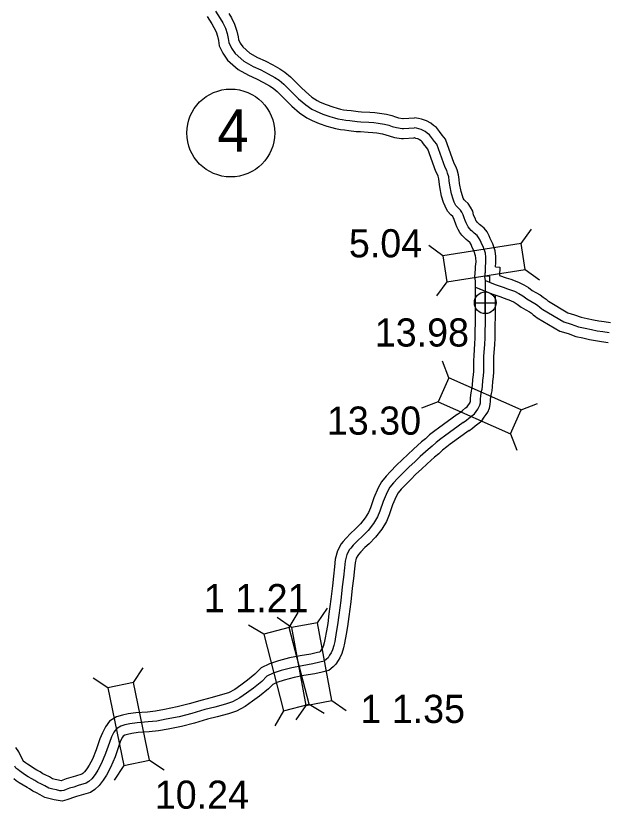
# Model space of a CAD drawing. Extents: x -83719 to 153526, y -11835 to 11446.
# Drawn here: x 9784.9 to 10080.1, y -1641.1 to -1244.2 of the extents above; entities that cross this region are included whole.
import ezdxf

# ---------------------------------------------------------------- set-up
doc = ezdxf.new("R2010")
doc.units = 0
for name, color, linetype in [('Level 10', 7, 'Continuous'), ('Level 11', 7, 'Continuous'), ('Level 20', 7, 'Continuous'), ('Level 25', 7, 'Continuous'), ('Level 26', 7, 'Continuous'), ('Level 27', 7, 'Continuous'), ('Level 58', 7, 'Continuous'), ('Level 59', 7, 'Continuous')]:
    doc.layers.add(name, color=color, linetype=linetype)

msp = doc.modelspace()

# ---------------------------------------------------------------- linework, layer by layer
at = {"layer": 'Level 10'}
for points in [[(10024.84, -1369.77), (10025.03, -1367.75), (10025.02, -1364.59), (10024.62, -1361.78), (10023.38, -1358.31), (10022.17, -1355.54), (10021.6, -1354.23), (10020.55, -1352.32), (10019.19, -1350.48), (10017.43, -1349.15), (10016.86, -1348.62), (10016.08, -1347.93), (10015.63, -1347.44), (10015.26, -1346.94), (10015.02, -1346.55), (10014.7, -1345.77), (10014.17, -1344.62), (10013.84, -1343.68), (10013.37, -1341.92), (10012.27, -1339.86), (10011.07, -1338.07), (10009.61, -1336.7), (10009.12, -1336.15), (10008.69, -1335.33), (10008.27, -1334.23), (10007.56, -1331.99), (10006.82, -1328.14), (10006.57, -1326.08), (10006.32, -1323.7), (10005.59, -1321.26), (10004.95, -1319.53), (10004.16, -1318.03), (9999.78, -1305.86), (9998.15, -1303.92), (9996.81, -1302.08), (9995.22, -1300.08), (9993.78, -1298.98), (9992.38, -1297.8), (9990.32, -1296.73), (9989.21, -1296.33), (9987.83, -1295.88), (9986.3, -1295.46), (9984.24, -1295.2)], [(10014.75, -1376.89), (10014.48, -1374.83), (10014.79, -1370.92), (10014.82, -1369.54), (10015.03, -1367.3), (10015.02, -1365.32), (10014.86, -1364.19), (10014.08, -1362), (10012.99, -1359.51), (10012.61, -1358.63), (10012.12, -1357.74), (10012.01, -1357.59), (10010.96, -1356.8), (10010.12, -1356), (10009.1, -1355.1), (10007.94, -1353.86), (10006.97, -1352.56), (10006.07, -1351.1), (10005.51, -1349.74), (10004.89, -1348.36), (10004.28, -1346.64), (10004, -1345.6), (10003.69, -1345), (10003.41, -1344.59), (10002.46, -1343.71), (10000.81, -1341.87), (9999.55, -1339.43), (9998.83, -1337.53), (9997.85, -1334.45), (9996.94, -1329.69), (9996.64, -1327.22), (9996.47, -1325.66), (9996.11, -1324.43), (9995.81, -1323.63), (9994.98, -1322.07), (9990.98, -1310.93), (9990.26, -1310.08), (9988.85, -1308.14), (9988.16, -1307.27), (9987.53, -1306.79), (9986.8, -1306.17), (9986.31, -1305.92), (9985.96, -1305.79), (9984.94, -1305.46), (9984.33, -1305.29), (9983.86, -1305.23)], [(10024.84, -1369.77), (10026.94, -1369.97), (10026.81, -1374.03)], [(10005.75, -1443.49), (10007.34, -1442.39), (10008.36, -1441.57), (10009.85, -1440.37), (10010.61, -1439.8), (10010.98, -1439.27), (10011.78, -1438.12), (10012.08, -1437.64), (10012.18, -1437.43), (10012.27, -1437.01), (10012.31, -1436.59), (10012.31, -1435.66), (10012.43, -1433.88), (10012.74, -1432.04), (10012.97, -1430.96), (10013.17, -1430.1), (10013.29, -1428.95), (10013.51, -1426.2), (10013.76, -1423.81), (10013.93, -1421.95), (10013.88, -1419.41), (10013.94, -1416.71), (10014.03, -1414.11), (10014.46, -1408.32), (10014.54, -1405.22), (10014.62, -1401.34), (10014.7, -1398.45), (10014.75, -1395.12), (10014.75, -1376.89)], [(10026.81, -1374.03), (10030.2, -1375.2), (10032.47, -1376), (10036.25, -1377.36), (10039.01, -1378.77), (10041.21, -1380.17), (10043.15, -1381.58), (10044.89, -1382.62), (10047.07, -1383.82), (10048.71, -1384.94), (10050.07, -1386.01), (10051.13, -1386.93), (10051.22, -1387.01)], [(10014.75, -1379.92), (10022.89, -1383.26), (10026.91, -1384.64), (10029.11, -1385.42), (10032.27, -1386.56), (10034.04, -1387.46), (10035.58, -1388.44), (10037.65, -1389.95), (10039.92, -1391.29), (10041.81, -1392.34), (10042.78, -1393), (10043.69, -1393.72), (10044.77, -1394.66), (10045.61, -1395.31)], [(10011.42, -1451.73), (10013.34, -1450.4), (10014.64, -1449.35), (10016, -1448.26), (10017.89, -1446.82), (10019.18, -1445), (10020.09, -1443.67), (10020.91, -1442.41), (10021.74, -1440.55), (10022.17, -1438.56), (10022.31, -1437.05), (10022.31, -1435.97), (10022.37, -1435.08), (10022.57, -1433.91), (10022.73, -1433.12), (10023.05, -1431.77), (10023.25, -1429.86), (10023.47, -1427.13), (10023.72, -1424.78), (10023.93, -1422.3), (10023.88, -1419.43), (10023.93, -1416.99), (10024.01, -1414.66), (10024.45, -1408.82), (10024.54, -1405.45), (10024.62, -1401.59), (10024.7, -1398.67), (10024.75, -1395.19), (10024.75, -1384.01)]]:
    msp.add_lwpolyline(points, dxfattribs=at)
at = {"layer": 'Level 11'}
for points in [[(9880.55, -1244.5), (9882.85, -1248.16), (9883.94, -1250.02), (9885.06, -1252.23), (9885.78, -1254.33), (9886.18, -1256.43), (9886.59, -1259.1), (9888.43, -1262.86), (9890.76, -1266.31), (9896.03, -1270.94), (9901.21, -1273.91), (9905.19, -1275.73), (9908.67, -1277.58), (9911.8, -1279.24), (9913.5, -1280.38), (9915.58, -1282.08), (9918.4, -1284.88), (9920.71, -1287.2), (9922.94, -1289.4), (9926.79, -1292.69), (9930.38, -1295.24), (9933.01, -1296.52), (9936.63, -1297.98), (9940.43, -1299.29), (9942.92, -1299.98), (9944.78, -1300.51), (9947.2, -1301.02), (9949.32, -1301.27), (9951.35, -1301.46), (9955.08, -1302.02), (9957.19, -1302.12), (9961.15, -1302.33), (9963.44, -1302.53), (9965.38, -1302.77), (9968.2, -1303.2), (9969.89, -1303.63), (9971.56, -1304.26), (9974.22, -1305.01), (9977.81, -1305.48), (9978.83, -1305.48), (9983.86, -1305.23)], [(9891.4, -1242.96), (9892.73, -1245.23), (9894.3, -1248.34), (9895.47, -1251.77), (9896.04, -1254.73), (9896.24, -1256.07), (9897.1, -1257.84), (9898.33, -1259.64), (9901.88, -1262.77), (9905.79, -1265.01), (9909.62, -1266.76), (9913.35, -1268.74), (9916.96, -1270.65), (9919.47, -1272.35), (9922.27, -1274.63), (9925.47, -1277.8), (9927.78, -1280.13), (9929.71, -1282.04), (9932.94, -1284.79), (9935.5, -1286.61), (9937.08, -1287.37), (9940.13, -1288.61), (9943.39, -1289.73), (9945.64, -1290.35), (9947.19, -1290.8), (9948.83, -1291.14), (9950.37, -1291.33), (9952.54, -1291.52), (9956.07, -1292.06), (9957.69, -1292.13), (9961.85, -1292.35), (9964.49, -1292.59), (9966.75, -1292.86), (9970.19, -1293.39), (9972.9, -1294.07), (9974.69, -1294.76), (9976.24, -1295.19), (9978.44, -1295.48), (9978.56, -1295.48), (9984.24, -1295.2)], [(10051.22, -1387.01), (10061.03, -1392.7), (10064.27, -1393.72), (10067.68, -1394.95), (10070.61, -1395.56), (10073.79, -1396.24), (10076.53, -1396.79), (10079.22, -1397.19), (10082.25, -1397.62)], [(10045.61, -1395.31), (10056.98, -1401.91), (10061.07, -1403.19), (10064.94, -1404.59), (10068.54, -1405.34), (10071.76, -1406.03), (10074.81, -1406.65), (10077.79, -1407.09), (10081.08, -1407.55)], [(10005.62, -1443.58), (9996.24, -1450.48), (9994.37, -1451.85), (9991.79, -1453.83), (9989.77, -1455.78), (9987.78, -1457.38), (9983.76, -1460.99), (9980.94, -1463.71), (9978.15, -1466.24), (9975.33, -1468.99), (9972.23, -1472.14), (9970.01, -1474.46), (9967.7, -1477.3), (9966.11, -1480.41), (9963.95, -1485.31), (9962.3, -1490.26), (9961.31, -1492.61), (9959.64, -1495.33), (9957.28, -1498.36), (9954.61, -1501.07), (9952.43, -1503.04), (9949.85, -1505.73), (9948.61, -1507.24), (9947.59, -1508.42), (9945.74, -1511.9), (9944.64, -1516.05), (9944.25, -1519.94), (9943.82, -1524.53), (9943.18, -1529.34), (9942.46, -1536.11), (9941.47, -1543.37), (9940.85, -1548.17), (9940.19, -1551.81), (9939.43, -1556.21), (9939.06, -1557.96), (9938.58, -1559.64), (9938.14, -1560.51), (9937.55, -1561.45), (9937.08, -1562.24), (9936.96, -1562.35), (9936.76, -1562.51), (9935.72, -1562.77), (9932.36, -1563.53), (9927.12, -1564.47), (9921.81, -1565.47), (9916.25, -1566.92), (9911.71, -1568.39), (9907.5, -1570.39), (9904.46, -1573.48), (9900.66, -1576.58), (9897.32, -1579.04), (9894.32, -1581.16), (9891.22, -1582.83), (9888.29, -1583.8), (9883.1, -1585.19), (9877.98, -1586.5), (9871.61, -1588.4), (9865.48, -1589.95), (9859.14, -1591.22), (9854.71, -1592.07), (9850.63, -1592.5), (9844.92, -1592.87), (9841.02, -1593.48), (9838.18, -1594.06), (9835.24, -1594.96), (9831.72, -1597.08), (9829.68, -1599.88), (9828.13, -1602.86), (9826.9, -1606), (9825.09, -1611.45), (9823.14, -1616.04), (9821.59, -1619.05), (9820.41, -1620.88), (9819.18, -1622.49), (9818.29, -1623.31), (9817.88, -1623.57), (9814.63, -1624.56), (9812.38, -1625.24), (9810.06, -1625.93), (9808.29, -1626.59), (9807.46, -1626.9), (9806.19, -1626.62), (9804.46, -1626.26), (9803.19, -1625.91), (9801.6, -1625.01), (9799.51, -1623.98), (9798.4, -1623.46), (9796.94, -1622.42), (9795.28, -1621.56), (9793.68, -1620.62), (9791.96, -1619.5), (9790.69, -1618.67), (9789.71, -1617.94), (9788.93, -1617.38), (9788.69, -1617.18), (9788.64, -1617.09), (9787.38, -1614.51), (9786.29, -1612.47), (9784.9, -1610.33)], [(10011.54, -1451.64), (10002.16, -1458.53), (10000.38, -1459.84), (9998.32, -1461.42), (9996.37, -1463.3), (9994.25, -1465), (9990.58, -1468.3), (9987.77, -1471.02), (9985, -1473.53), (9982.39, -1476.08), (9979.4, -1479.11), (9977.52, -1481.08), (9976.12, -1482.79), (9975.14, -1484.71), (9973.29, -1488.91), (9971.67, -1493.79), (9970.23, -1497.19), (9967.87, -1501.03), (9964.81, -1504.97), (9961.52, -1508.3), (9959.4, -1510.22), (9957.34, -1512.37), (9956.26, -1513.68), (9955.89, -1514.11), (9955.11, -1515.58), (9954.51, -1517.84), (9954.21, -1520.9), (9953.76, -1525.66), (9953.11, -1530.53), (9952.38, -1537.32), (9951.39, -1544.69), (9950.73, -1549.71), (9950.03, -1553.55), (9949.25, -1558.1), (9948.77, -1560.36), (9947.94, -1563.29), (9946.86, -1565.43), (9946.07, -1566.7), (9944.96, -1568.53), (9943.62, -1569.82), (9941.37, -1571.67), (9938.02, -1572.51), (9934.34, -1573.33), (9928.93, -1574.31), (9924, -1575.24), (9919.05, -1576.52), (9915.42, -1577.7), (9913.39, -1578.66), (9911.2, -1580.88), (9906.79, -1584.49), (9903.16, -1587.15), (9899.6, -1589.67), (9895.19, -1592.05), (9891.15, -1593.38), (9885.63, -1594.86), (9880.65, -1596.14), (9874.26, -1598.04), (9867.69, -1599.7), (9861.07, -1601.04), (9856.18, -1601.98), (9851.48, -1602.47), (9846.01, -1602.82), (9842.8, -1603.32), (9840.65, -1603.77), (9839.33, -1604.16), (9838.61, -1604.6), (9838.2, -1605.16), (9837.25, -1606.99), (9836.31, -1609.4), (9834.45, -1614.99), (9832.2, -1620.3), (9830.26, -1624.05), (9828.6, -1626.64), (9826.59, -1629.25), (9824.43, -1631.25), (9822.12, -1632.74), (9817.52, -1634.13), (9815.26, -1634.81), (9813.25, -1635.41), (9811.77, -1635.97), (9810.28, -1636.52), (9807.94, -1637.07), (9806.05, -1636.83), (9804.09, -1636.4), (9802.09, -1635.98), (9799.35, -1635.22), (9796.94, -1633.86), (9795.16, -1632.98), (9793.33, -1632.12), (9791.72, -1630.98), (9790.45, -1630.32), (9788.43, -1629.14), (9786.48, -1627.87), (9784.95, -1626.86), (9783.79, -1626)]]:
    msp.add_lwpolyline(points, dxfattribs=at)
at = {"layer": 'Level 20'}
for p, q in [((10037.61, -1358.08), (10042.79, -1350.97)), ((9998.48, -1364.19), (9991.37, -1359)), ((10039.64, -1371.12), (10046.75, -1376.31)), ((10000.52, -1377.23), (9995.33, -1384.34)), ((10001.41, -1425.22), (9998.24, -1417.01)), ((9996.05, -1437.28), (9987.84, -1440.45)), ((10037.6, -1441.29), (10045.81, -1438.12)), ((10032.24, -1453.35), (10035.41, -1461.56)), ((9921.62, -1550.23), (9926.08, -1542.64)), ((9935.77, -1547.85), (9940.77, -1540.61)), ((9922.79, -1550.23), (9915.55, -1545.23)), ((9908.84, -1553.55), (9901.26, -1549.09)), ((9843.73, -1577.81), (9848.56, -1570.46)), ((9830.8, -1580.48), (9823.45, -1575.64)), ((9942.92, -1586.8), (9950.16, -1591.8)), ((9929.93, -1589.18), (9924.94, -1596.42)), ((9931.57, -1588.56), (9939.16, -1593.02)), ((9918.8, -1591.88), (9914.34, -1599.46)), ((9838.8, -1619.26), (9833.96, -1626.61)), ((9851.73, -1616.59), (9859.08, -1621.43))]:
    msp.add_line(p, q, dxfattribs=at)
for points in [[(10037.61, -1358.08), (9998.48, -1364.19), (10000.52, -1377.23), (10039.64, -1371.12)], [(9996.05, -1437.28), (10032.24, -1453.35), (10037.6, -1441.29), (10001.41, -1425.22)], [(9942.92, -1586.8), (9935.77, -1547.85), (9922.79, -1550.23), (9929.93, -1589.18)], [(9908.84, -1553.55), (9918.8, -1591.88), (9931.57, -1588.56), (9921.62, -1550.23)], [(9830.8, -1580.48), (9838.8, -1619.26), (9851.73, -1616.59), (9843.73, -1577.81)]]:
    msp.add_lwpolyline(points, close=True, dxfattribs=at)
at = {"layer": 'Level 26'}
for p, q in [((10019.63, -1393.14), (10019.63, -1382.31)), ((10014.21, -1387.73), (10025.04, -1387.73))]:
    msp.add_line(p, q, dxfattribs=at)
msp.add_circle((10019.63, -1387.73), 5.42, dxfattribs=at)
at = {"layer": 'Level 27'}
msp.add_circle((9892.35, -1302.79), 22, dxfattribs=at)
at = {"layer": 'Level 59'}
for points in [[(9884.78, -1241.84), (9887.13, -1245.56), (9888.34, -1247.62), (9889.68, -1250.28), (9890.63, -1253.05), (9891.11, -1255.58), (9891.42, -1257.58), (9892.77, -1260.35), (9894.54, -1262.97), (9898.96, -1266.85), (9903.5, -1269.46), (9907.4, -1271.24), (9911.01, -1273.16), (9914.38, -1274.94), (9916.49, -1276.36), (9918.93, -1278.35), (9921.94, -1281.34), (9924.25, -1283.66), (9926.32, -1285.72), (9929.87, -1288.74), (9932.94, -1290.92), (9935.04, -1291.95), (9938.38, -1293.3), (9941.91, -1294.51), (9944.28, -1295.16), (9945.98, -1295.66), (9948.01, -1296.08), (9949.85, -1296.3), (9951.94, -1296.49), (9955.57, -1297.04), (9957.44, -1297.13), (9961.5, -1297.34), (9963.97, -1297.56), (9966.06, -1297.81), (9969.2, -1298.3), (9971.4, -1298.85), (9973.13, -1299.51), (9975.23, -1300.1), (9978.13, -1300.48), (9978.69, -1300.48), (9984.05, -1300.22)], [(10019.54, -1374.27), (10019.79, -1371.16), (10019.81, -1369.83), (10020.03, -1367.52), (10020.02, -1364.95), (10019.74, -1362.99), (10018.73, -1360.16), (10017.58, -1357.53), (10017.11, -1356.43), (10016.34, -1355.03), (10015.6, -1354.03), (10014.19, -1352.97), (10013.49, -1352.31), (10012.59, -1351.51), (10011.79, -1350.65), (10011.11, -1349.75), (10010.54, -1348.82), (10010.11, -1347.76), (10009.53, -1346.49), (10009.06, -1345.16), (10008.69, -1343.76), (10007.98, -1342.43), (10007.24, -1341.33), (10006.04, -1340.21), (10004.97, -1339.01), (10004.12, -1337.38), (10003.55, -1335.88), (10002.7, -1333.22), (10001.88, -1328.92), (10001.6, -1326.65), (10001.39, -1324.68), (10000.85, -1322.85), (10000.38, -1321.58), (9999.57, -1320.05), (9995.38, -1308.4), (9994.21, -1307), (9992.83, -1305.11), (9991.69, -1303.68), (9990.66, -1302.88), (9989.59, -1301.99), (9988.32, -1301.33), (9987.58, -1301.06), (9986.38, -1300.67), (9985.32, -1300.38), (9984.05, -1300.22)], [(10019.54, -1374.27), (10019.76, -1371.44)], [(10008.58, -1447.61), (10010.34, -1446.4), (10011.5, -1445.46), (10012.93, -1444.32), (10014.25, -1443.31), (10015.08, -1442.13), (10015.94, -1440.89), (10016.5, -1440.02), (10016.96, -1438.99), (10017.22, -1437.78), (10017.31, -1436.82), (10017.31, -1435.81), (10017.4, -1434.48), (10017.66, -1432.98), (10017.85, -1432.04), (10018.11, -1430.94), (10018.27, -1429.4), (10018.49, -1426.66), (10018.74, -1424.29), (10018.93, -1422.12), (10018.88, -1419.42), (10018.93, -1416.85), (10019.02, -1414.38), (10019.46, -1408.57), (10019.54, -1405.34), (10019.62, -1401.46), (10019.7, -1398.56), (10019.75, -1395.16), (10019.75, -1376.57)], [(10019.75, -1376.57), (10019.5, -1374.7), (10019.54, -1374.27)], [(10019.75, -1376.57), (10019.5, -1374.7), (10019.54, -1374.27)], [(10019.54, -1374.27), (10021.79, -1374.49), (10021.71, -1377.37)], [(10019.54, -1374.27), (10021.79, -1374.49), (10021.71, -1377.37)], [(10019.75, -1376.57), (10021.71, -1377.37)], [(10019.75, -1380.89), (10019.75, -1376.57)], [(10019.75, -1376.57), (10021.71, -1377.37)], [(10017.01, -1380.85), (10017.1, -1380.89)], [(10021.71, -1377.37), (10024.65, -1378.58), (10028.55, -1379.92), (10030.79, -1380.71), (10034.26, -1381.96), (10036.53, -1383.12), (10038.4, -1384.31), (10040.4, -1385.76), (10042.41, -1386.95), (10044.44, -1388.08), (10045.74, -1388.97), (10046.88, -1389.87), (10047.95, -1390.79), (10048.42, -1391.16)], [(10021.71, -1377.37), (10024.65, -1378.58), (10025.34, -1378.82)], [(10048.42, -1391.16), (10059, -1397.31), (10062.67, -1398.45), (10066.31, -1399.77), (10069.57, -1400.45), (10072.77, -1401.14), (10075.67, -1401.72), (10078.5, -1402.14), (10081.67, -1402.59)], [(10008.58, -1447.61), (9999.2, -1454.5), (9997.38, -1455.85), (9995.06, -1457.63), (9993.07, -1459.54), (9991.02, -1461.19), (9987.17, -1464.65), (9984.36, -1467.37), (9981.58, -1469.88), (9978.86, -1472.54), (9975.82, -1475.62), (9973.76, -1477.77), (9971.91, -1480.05), (9970.63, -1482.56), (9968.62, -1487.11), (9966.98, -1492.02), (9965.77, -1494.9), (9963.76, -1498.18), (9961.04, -1501.67), (9958.07, -1504.69), (9955.91, -1506.63), (9953.6, -1509.05), (9952.44, -1510.46), (9951.74, -1511.26), (9950.43, -1513.74), (9949.58, -1516.95), (9949.23, -1520.42), (9948.79, -1525.09), (9948.15, -1529.94), (9947.42, -1536.71), (9946.43, -1544.03), (9945.79, -1548.94), (9945.11, -1552.68), (9944.34, -1557.15), (9943.91, -1559.16), (9943.26, -1561.46), (9942.5, -1562.97), (9941.81, -1564.08), (9941.02, -1565.38), (9940.29, -1566.09), (9939.06, -1567.09), (9936.87, -1567.64), (9933.35, -1568.43), (9928.03, -1569.39), (9922.91, -1570.35), (9917.65, -1571.72), (9913.57, -1573.04), (9910.45, -1574.53), (9907.83, -1577.18), (9903.72, -1580.54), (9900.24, -1583.09), (9896.96, -1585.41), (9893.21, -1587.44), (9889.72, -1588.59), (9884.37, -1590.02), (9879.32, -1591.32), (9872.93, -1593.22), (9866.59, -1594.83), (9860.1, -1596.13), (9855.45, -1597.02), (9851.06, -1597.48), (9845.47, -1597.85), (9841.91, -1598.4), (9839.41, -1598.92), (9837.29, -1599.56), (9835.16, -1600.84), (9833.94, -1602.52), (9832.69, -1604.93), (9831.61, -1607.7), (9829.77, -1613.22), (9827.67, -1618.17), (9825.92, -1621.55), (9824.5, -1623.76), (9822.88, -1625.87), (9821.36, -1627.28), (9820, -1628.16), (9816.08, -1629.35), (9813.82, -1630.03), (9811.66, -1630.67), (9810.03, -1631.28), (9808.84, -1631.72), (9807.67, -1631.99), (9806.91, -1631.9), (9805.14, -1631.51), (9803.27, -1631.12), (9801.27, -1630.56), (9799.27, -1629.44), (9797.33, -1628.48), (9795.87, -1627.79), (9794.33, -1626.7), (9792.86, -1625.94), (9791.06, -1624.88), (9789.22, -1623.69), (9787.82, -1622.76), (9786.75, -1621.97), (9785.88, -1621.34), (9784.91, -1620.54), (9784.27, -1619.54)]]:
    msp.add_lwpolyline(points, dxfattribs=at)

# ---------------------------------------------------------------- texts
at = {"layer": 'Level 25'}
msp.add_text('13.98', height=14.08, dxfattribs=at).set_placement((9964.41, -1409.64))
at = {"layer": 'Level 27'}
msp.add_text('4', height=21.12, dxfattribs=at).set_placement((9885.6, -1312.1))
at = {"layer": 'Level 58'}
for s, p in [('5.04', (9951.45, -1365)), ('13.30', (9940.45, -1453.73)), ('1 1.21', (9878.89, -1542.55)), ('1 1.35', (9957.18, -1597.97)), ('10.24', (9854.35, -1640.89))]:
    msp.add_text(s, height=14.08, dxfattribs=at).set_placement(p)

doc.saveas('drawing.dxf')
